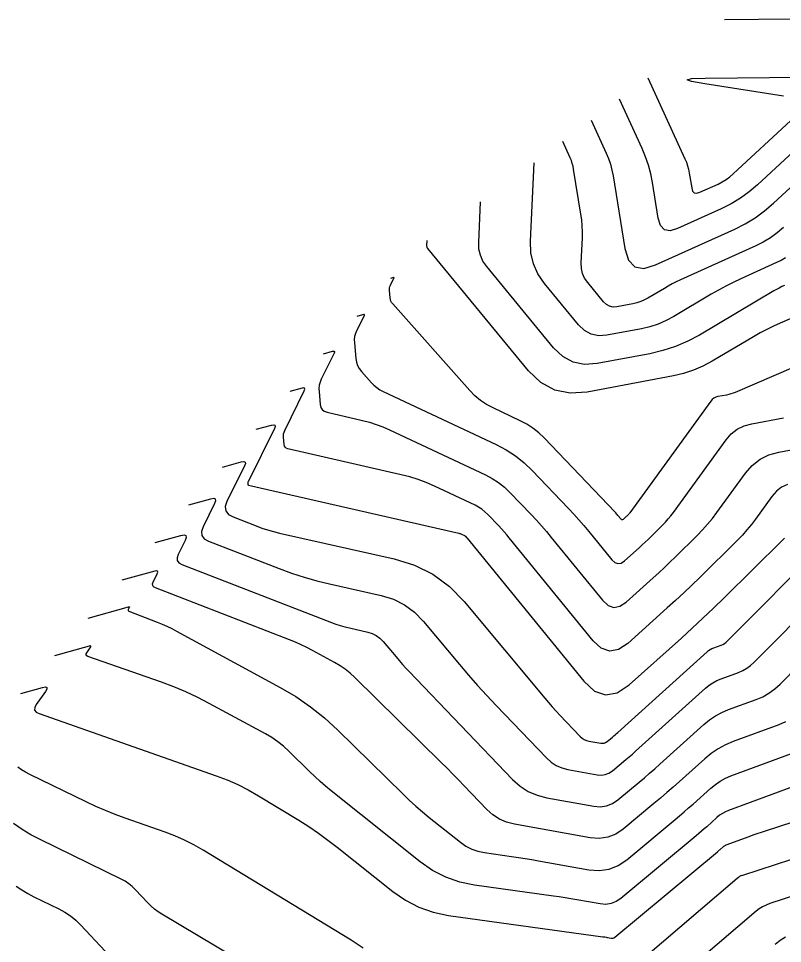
# Model space of a CAD drawing. Extents: x 1354696 to 1366163, y 660729 to 670380.
# Drawn here: x 1360216.4 to 1360297, y 664269.6 to 664367.2 of the extents above; entities that cross this region are included whole.
import ezdxf

# ---------------------------------------------------------------- set-up
doc = ezdxf.new("R2010")
doc.units = 0
doc.layers.add('R_Contours', color=7, linetype='Continuous')

msp = doc.modelspace()

# ---------------------------------------------------------------- linework, layer by layer
at = {"layer": 'R_Contours'}
for points in [[(1360290.898, 664367.13), (1360301.66, 664367.22)], [(1360282.778, 664360.954), (1360286.7, 664352.422), (1360286.854, 664352.055), (1360286.982, 664351.68), (1360287.085, 664351.298), (1360287.162, 664350.908), (1360287.419, 664349.331), (1360287.521, 664349.007), (1360287.697, 664348.822), (1360287.948, 664348.778), (1360288.275, 664348.873), (1360290.205, 664349.748), (1360290.638, 664349.965), (1360291.048, 664350.215), (1360291.437, 664350.497), (1360291.805, 664350.812), (1360297.882, 664356.448)], [(1360297.095, 664359.021), (1360288.804, 664360.307), (1360287.389, 664360.565), (1360286.925, 664360.755), (1360287.412, 664360.875), (1360288.849, 664360.925), (1360299.042, 664361.011)], [(1360301.528, 664356.31), (1360294.364, 664349.666), (1360293.487, 664348.915), (1360292.558, 664348.242), (1360291.578, 664347.646), (1360290.546, 664347.127), (1360285.938, 664345.037), (1360285.159, 664344.81), (1360284.559, 664344.917), (1360284.138, 664345.358), (1360283.895, 664346.132), (1360283.282, 664349.895), (1360283.098, 664350.827), (1360282.853, 664351.739), (1360282.547, 664352.634), (1360282.179, 664353.509), (1360279.787, 664358.714)], [(1360276.795, 664356.474), (1360278.387, 664353.012), (1360278.632, 664352.428), (1360278.836, 664351.833), (1360278.999, 664351.224), (1360279.121, 664350.604), (1360280.371, 664342.932), (1360280.755, 664341.708), (1360281.421, 664341.012), (1360282.369, 664340.843), (1360283.601, 664341.202), (1360291.971, 664344.998), (1360293.073, 664345.552), (1360294.121, 664346.189), (1360295.113, 664346.908), (1360296.051, 664347.711), (1360300.519, 664351.855)], [(1360297.111, 664345.174), (1360296.436, 664344.597), (1360295.722, 664344.079), (1360294.968, 664343.621), (1360294.174, 664343.222), (1360286.23, 664339.619), (1360285.797, 664339.415), (1360285.37, 664339.2), (1360284.949, 664338.974), (1360284.534, 664338.735), (1360282.805, 664337.71), (1360282.428, 664337.508), (1360282.037, 664337.34), (1360281.633, 664337.208), (1360281.216, 664337.111), (1360279.522, 664336.791), (1360279.117, 664336.763), (1360278.75, 664336.838), (1360278.42, 664337.016), (1360278.127, 664337.297), (1360276.445, 664339.341), (1360276.123, 664339.809), (1360275.901, 664340.31), (1360275.779, 664340.845), (1360275.756, 664341.412), (1360275.878, 664344.054), (1360275.891, 664344.688), (1360275.871, 664345.32), (1360275.818, 664345.951), (1360275.732, 664346.579), (1360274.961, 664351.315), (1360274.9, 664351.624), (1360274.818, 664351.926), (1360274.717, 664352.222), (1360274.595, 664352.512), (1360273.803, 664354.235)], [(1360297.322, 664341.969), (1360296.862, 664341.689), (1360296.378, 664341.446), (1360292.589, 664339.728), (1360291.798, 664339.356), (1360291.018, 664338.963), (1360290.249, 664338.548), (1360289.49, 664338.113), (1360285.521, 664335.759), (1360284.712, 664335.325), (1360283.874, 664334.966), (1360283.008, 664334.683), (1360282.114, 664334.474), (1360278.48, 664333.789), (1360277.612, 664333.728), (1360276.824, 664333.889), (1360276.116, 664334.271), (1360275.488, 664334.874), (1360271.881, 664339.257), (1360271.19, 664340.261), (1360270.714, 664341.336), (1360270.451, 664342.482), (1360270.402, 664343.699), (1360270.784, 664351.976)], [(1360297.21, 664339.048), (1360296.924, 664338.914), (1360296.642, 664338.771), (1360296.363, 664338.621), (1360296.089, 664338.464), (1360288.237, 664333.808), (1360286.996, 664333.143), (1360285.711, 664332.592), (1360284.383, 664332.157), (1360283.011, 664331.837), (1360277.438, 664330.786), (1360276.106, 664330.693), (1360274.897, 664330.94), (1360273.812, 664331.525), (1360272.849, 664332.45), (1360265.784, 664341.034), (1360265.389, 664341.609), (1360265.116, 664342.225), (1360264.965, 664342.881), (1360264.937, 664343.578), (1360265.136, 664347.883)], [(1360299.683, 664336.315), (1360296.766, 664335.064), (1360296.042, 664334.74), (1360295.331, 664334.393), (1360294.631, 664334.023), (1360293.942, 664333.63), (1360289.576, 664331.041), (1360288.603, 664330.52), (1360287.597, 664330.088), (1360286.557, 664329.748), (1360285.482, 664329.497), (1360276.396, 664327.784), (1360274.601, 664327.658), (1360272.971, 664327.991), (1360271.508, 664328.78), (1360270.21, 664330.027), (1360259.567, 664342.958), (1360259.519, 664343.028), (1360259.486, 664343.103), (1360259.467, 664343.182), (1360259.464, 664343.267), (1360259.488, 664343.79)], [(1360302.215, 664332.123), (1360292.005, 664327.746), (1360291.786, 664327.659), (1360291.563, 664327.585), (1360291.337, 664327.523), (1360291.107, 664327.474), (1360290.178, 664327.301), (1360289.958, 664327.239), (1360289.761, 664327.141), (1360289.587, 664327.005), (1360289.437, 664326.832), (1360280.892, 664315.053), (1360280.856, 664315.004), (1360280.817, 664314.958), (1360280.777, 664314.913), (1360280.734, 664314.869), (1360280.562, 664314.698), (1360280.518, 664314.656), (1360280.474, 664314.614), (1360280.43, 664314.573), (1360280.385, 664314.532), (1360280.17, 664314.339), (1360280.12, 664314.305), (1360280.072, 664314.297), (1360280.026, 664314.313), (1360279.981, 664314.353), (1360279.64, 664314.772), (1360279.568, 664314.859), (1360279.494, 664314.944), (1360279.419, 664315.028), (1360279.341, 664315.11), (1360271.844, 664322.947), (1360271.277, 664323.489), (1360270.668, 664323.971), (1360270.017, 664324.395), (1360269.324, 664324.761), (1360266.467, 664326.106), (1360265.777, 664326.474), (1360265.134, 664326.906), (1360264.538, 664327.4), (1360263.989, 664327.958), (1360255.862, 664337.085), (1360255.755, 664337.226), (1360255.674, 664337.378), (1360255.618, 664337.541), (1360255.589, 664337.716), (1360255.519, 664338.491), (1360255.516, 664338.642), (1360255.532, 664338.789), (1360255.57, 664338.933), (1360255.627, 664339.072), (1360255.99, 664339.808), (1360256.003, 664339.845), (1360255.999, 664339.868), (1360255.977, 664339.877), (1360255.938, 664339.871), (1360255.649, 664339.791)], [(1360252.101, 664335.806), (1360252.724, 664335.979), (1360252.809, 664335.993), (1360252.856, 664335.974), (1360252.866, 664335.925), (1360252.837, 664335.844), (1360252.053, 664334.254), (1360251.929, 664333.953), (1360251.848, 664333.643), (1360251.812, 664333.325), (1360251.82, 664332.999), (1360251.971, 664331.324), (1360252.034, 664330.947), (1360252.153, 664330.594), (1360252.329, 664330.266), (1360252.561, 664329.961), (1360253.616, 664328.777), (1360253.89, 664328.498), (1360254.188, 664328.25), (1360254.51, 664328.035), (1360254.855, 664327.851), (1360266.78, 664322.235), (1360267.828, 664321.682), (1360268.812, 664321.041), (1360269.733, 664320.311), (1360270.59, 664319.493), (1360274.429, 664315.48), (1360274.98, 664314.893), (1360275.518, 664314.295), (1360276.044, 664313.687), (1360276.559, 664313.068), (1360278.993, 664310.08), (1360279.308, 664309.79), (1360279.637, 664309.676), (1360279.979, 664309.737), (1360280.336, 664309.975), (1360281.87, 664311.353), (1360282.191, 664311.645), (1360282.508, 664311.94), (1360282.821, 664312.238), (1360283.131, 664312.541), (1360284.364, 664313.759), (1360284.665, 664314.069), (1360284.953, 664314.391), (1360285.228, 664314.724), (1360285.489, 664315.069), (1360291.054, 664322.741), (1360291.6, 664323.368), (1360292.231, 664323.861), (1360292.947, 664324.22), (1360293.748, 664324.444), (1360297.122, 664325.072)], [(1360248.553, 664331.822), (1360249.511, 664332.088), (1360249.642, 664332.108), (1360249.714, 664332.08), (1360249.728, 664332.004), (1360249.684, 664331.88), (1360248.331, 664329.135), (1360248.203, 664328.824), (1360248.12, 664328.505), (1360248.082, 664328.177), (1360248.09, 664327.841), (1360248.213, 664326.479), (1360248.281, 664326.172), (1360248.426, 664325.931), (1360248.645, 664325.755), (1360248.941, 664325.646), (1360252.69, 664324.789), (1360253.419, 664324.602), (1360254.135, 664324.376), (1360254.838, 664324.112), (1360255.528, 664323.81), (1360265.668, 664319.035), (1360266.376, 664318.661), (1360267.041, 664318.228), (1360267.663, 664317.735), (1360268.242, 664317.182), (1360270.472, 664314.851), (1360271.023, 664314.263), (1360271.563, 664313.664), (1360272.09, 664313.055), (1360272.605, 664312.435), (1360278.004, 664305.807), (1360278.59, 664305.267), (1360279.202, 664305.055), (1360279.839, 664305.17), (1360280.502, 664305.612), (1360283.356, 664308.175), (1360283.952, 664308.716), (1360284.541, 664309.265), (1360285.124, 664309.821), (1360285.701, 664310.384), (1360287.993, 664312.648), (1360288.554, 664313.225), (1360289.089, 664313.824), (1360289.6, 664314.444), (1360290.085, 664315.085), (1360293.091, 664319.229), (1360293.805, 664320.049), (1360294.63, 664320.693), (1360295.567, 664321.162), (1360296.614, 664321.455), (1360304.93, 664323.003)], [(1360297.515, 664318.037), (1360296.901, 664317.729), (1360296.36, 664317.307), (1360295.891, 664316.768), (1360294.163, 664314.385), (1360293.719, 664313.8), (1360293.253, 664313.233), (1360292.763, 664312.686), (1360292.251, 664312.159), (1360288.27, 664308.226), (1360287.427, 664307.403), (1360286.575, 664306.591), (1360285.713, 664305.788), (1360284.841, 664304.996), (1360280.668, 664301.249), (1360279.699, 664300.602), (1360278.767, 664300.434), (1360277.873, 664300.744), (1360277.016, 664301.534), (1360268.161, 664312.405), (1360267.893, 664312.727), (1360267.619, 664313.044), (1360267.338, 664313.355), (1360267.052, 664313.66), (1360265.893, 664314.872), (1360265.592, 664315.159), (1360265.269, 664315.415), (1360264.924, 664315.64), (1360264.556, 664315.834), (1360260.261, 664317.857), (1360259.411, 664318.229), (1360258.545, 664318.555), (1360257.662, 664318.833), (1360256.762, 664319.064), (1360244.801, 664321.798), (1360244.638, 664321.858), (1360244.516, 664321.955), (1360244.437, 664322.088), (1360244.399, 664322.257), (1360244.331, 664323.009), (1360244.327, 664323.194), (1360244.348, 664323.375), (1360244.393, 664323.551), (1360244.464, 664323.723), (1360246.531, 664327.915), (1360246.59, 664328.083), (1360246.571, 664328.186), (1360246.474, 664328.224), (1360246.298, 664328.197), (1360245.005, 664327.838)], [(1360241.456, 664323.853), (1360243.084, 664324.306), (1360243.306, 664324.34), (1360243.429, 664324.292), (1360243.453, 664324.163), (1360243.378, 664323.951), (1360240.597, 664318.311), (1360240.584, 664318.278), (1360240.576, 664318.245), (1360240.572, 664318.211), (1360240.573, 664318.177), (1360240.585, 664318.036), (1360240.592, 664318.004), (1360240.607, 664317.979), (1360240.63, 664317.961), (1360240.661, 664317.949), (1360262.856, 664312.878), (1360262.923, 664312.86), (1360262.99, 664312.839), (1360263.055, 664312.815), (1360263.12, 664312.786), (1360263.444, 664312.634), (1360263.471, 664312.619), (1360263.498, 664312.602), (1360263.522, 664312.583), (1360263.545, 664312.561), (1360263.632, 664312.47), (1360263.654, 664312.447), (1360263.675, 664312.423), (1360263.696, 664312.399), (1360263.716, 664312.375), (1360276.027, 664297.261), (1360277.155, 664296.221), (1360278.332, 664295.813), (1360279.559, 664296.034), (1360280.834, 664296.886), (1360286.327, 664301.818), (1360287.474, 664302.86), (1360288.609, 664303.916), (1360289.73, 664304.986), (1360290.84, 664306.069), (1360296.959, 664312.115), (1360297.203, 664312.366)], [(1360237.908, 664319.869), (1360239.871, 664320.414), (1360240.138, 664320.456), (1360240.286, 664320.398), (1360240.315, 664320.242), (1360240.225, 664319.987), (1360238.375, 664316.235), (1360238.199, 664315.695), (1360238.247, 664315.242), (1360238.518, 664314.876), (1360239.013, 664314.597), (1360241.439, 664313.656), (1360242.05, 664313.432), (1360242.667, 664313.232), (1360243.291, 664313.054), (1360243.922, 664312.9), (1360256.022, 664310.182), (1360258.155, 664309.525), (1360260.096, 664308.554), (1360261.845, 664307.27), (1360263.403, 664305.672), (1360271.903, 664295.471), (1360272.295, 664295.01), (1360272.694, 664294.555), (1360273.101, 664294.108), (1360273.515, 664293.667), (1360275.646, 664291.443), (1360275.847, 664291.263), (1360276.067, 664291.121), (1360276.308, 664291.016), (1360276.569, 664290.948), (1360277.831, 664290.721), (1360278.008, 664290.707), (1360278.176, 664290.731), (1360278.334, 664290.793), (1360278.482, 664290.893), (1360279.054, 664291.368), (1360279.196, 664291.488), (1360279.337, 664291.609), (1360279.477, 664291.731), (1360279.616, 664291.855), (1360289.046, 664300.359), (1360289.206, 664300.49), (1360289.375, 664300.604), (1360289.555, 664300.701), (1360289.746, 664300.782), (1360290.527, 664301.069), (1360290.716, 664301.15), (1360290.893, 664301.25), (1360291.058, 664301.37), (1360291.211, 664301.508), (1360301.215, 664311.589)], [(1360234.36, 664315.884), (1360236.657, 664316.523), (1360236.97, 664316.571), (1360237.144, 664316.504), (1360237.178, 664316.321), (1360237.072, 664316.023), (1360235.849, 664313.542), (1360235.688, 664313.049), (1360235.732, 664312.636), (1360235.979, 664312.302), (1360236.431, 664312.048), (1360243.891, 664309.153), (1360245.196, 664308.675), (1360246.516, 664308.246), (1360247.852, 664307.866), (1360249.202, 664307.537), (1360254.633, 664306.317), (1360255.933, 664305.916), (1360257.116, 664305.325), (1360258.182, 664304.542), (1360259.131, 664303.568), (1360262.925, 664299.016), (1360263.863, 664297.909), (1360264.821, 664296.819), (1360265.797, 664295.745), (1360266.792, 664294.689), (1360272.081, 664289.168), (1360272.574, 664288.725), (1360273.117, 664288.374), (1360273.71, 664288.116), (1360274.352, 664287.95), (1360277.452, 664287.393), (1360277.89, 664287.358), (1360278.303, 664287.417), (1360278.691, 664287.57), (1360279.055, 664287.815), (1360280.461, 664288.984), (1360280.81, 664289.278), (1360281.157, 664289.575), (1360281.501, 664289.876), (1360281.842, 664290.181), (1360288.881, 664296.528), (1360289.256, 664296.836), (1360289.656, 664297.105), (1360290.08, 664297.333), (1360290.528, 664297.522), (1360292.368, 664298.199), (1360292.813, 664298.39), (1360293.23, 664298.626), (1360293.618, 664298.907), (1360293.978, 664299.232), (1360301.011, 664306.32)], [(1360230.812, 664311.9), (1360233.518, 664312.652), (1360233.847, 664312.703), (1360234.028, 664312.633), (1360234.064, 664312.441), (1360233.953, 664312.128), (1360233.216, 664310.633), (1360233.103, 664310.287), (1360233.134, 664309.997), (1360233.308, 664309.763), (1360233.624, 664309.585), (1360249.388, 664303.469), (1360249.857, 664303.297), (1360250.331, 664303.143), (1360250.81, 664303.007), (1360251.295, 664302.889), (1360253.245, 664302.451), (1360253.711, 664302.307), (1360254.136, 664302.095), (1360254.518, 664301.814), (1360254.859, 664301.464), (1360256.221, 664299.83), (1360256.558, 664299.432), (1360256.902, 664299.041), (1360257.252, 664298.656), (1360257.609, 664298.277), (1360268.516, 664286.893), (1360269.302, 664286.187), (1360270.167, 664285.628), (1360271.111, 664285.217), (1360272.134, 664284.952), (1360277.074, 664284.064), (1360277.771, 664284.009), (1360278.429, 664284.104), (1360279.048, 664284.346), (1360279.627, 664284.737), (1360281.867, 664286.6), (1360282.425, 664287.068), (1360282.977, 664287.542), (1360283.525, 664288.021), (1360284.069, 664288.506), (1360288.715, 664292.696), (1360289.307, 664293.182), (1360289.937, 664293.605), (1360290.605, 664293.965), (1360291.311, 664294.263), (1360294.209, 664295.328), (1360294.911, 664295.63), (1360295.567, 664296.002), (1360296.179, 664296.444), (1360296.745, 664296.957), (1360300.808, 664301.051)], [(1360297.308, 664292.963), (1360296.632, 664292.672), (1360291.791, 664290.893), (1360290.975, 664290.548), (1360290.203, 664290.132), (1360289.474, 664289.642), (1360288.789, 664289.081), (1360286.137, 664286.689), (1360285.471, 664286.094), (1360284.799, 664285.507), (1360284.121, 664284.926), (1360283.438, 664284.351), (1360280.2, 664281.66), (1360279.405, 664281.123), (1360278.556, 664280.79), (1360277.653, 664280.661), (1360276.696, 664280.735), (1360268.702, 664282.173), (1360267.883, 664282.385), (1360267.127, 664282.714), (1360266.434, 664283.162), (1360265.804, 664283.727), (1360263.412, 664286.224), (1360262.811, 664286.846), (1360262.206, 664287.464), (1360261.597, 664288.077), (1360260.983, 664288.685), (1360251.852, 664297.671), (1360251.365, 664298.119), (1360250.849, 664298.53), (1360250.306, 664298.903), (1360249.736, 664299.239), (1360247.398, 664300.508), (1360246.809, 664300.816), (1360246.211, 664301.105), (1360245.605, 664301.374), (1360244.989, 664301.624), (1360230.818, 664307.122), (1360230.636, 664307.224), (1360230.536, 664307.359), (1360230.519, 664307.526), (1360230.583, 664307.725), (1360231.007, 664308.585), (1360231.071, 664308.765), (1360231.051, 664308.875), (1360230.946, 664308.916), (1360230.757, 664308.887), (1360227.263, 664307.916)], [(1360223.715, 664303.931), (1360227.996, 664305.121), (1360228.046, 664305.129), (1360228.073, 664305.118), (1360228.079, 664305.089), (1360228.062, 664305.042), (1360227.951, 664304.817), (1360227.934, 664304.764), (1360227.938, 664304.721), (1360227.965, 664304.685), (1360228.012, 664304.658), (1360231.012, 664303.495), (1360231.528, 664303.285), (1360232.037, 664303.059), (1360232.538, 664302.818), (1360233.031, 664302.56), (1360243.99, 664296.608), (1360245.632, 664295.641), (1360247.194, 664294.567), (1360248.677, 664293.386), (1360250.08, 664292.098), (1360256.924, 664285.362), (1360257.601, 664284.713), (1360258.295, 664284.082), (1360259.004, 664283.469), (1360259.73, 664282.874), (1360263.005, 664280.259), (1360263.587, 664279.854), (1360264.207, 664279.536), (1360264.864, 664279.305), (1360265.559, 664279.163), (1360268.413, 664278.768), (1360269.126, 664278.666), (1360269.838, 664278.557), (1360270.549, 664278.44), (1360271.259, 664278.316), (1360276.574, 664277.361), (1360277.666, 664277.275), (1360278.696, 664277.422), (1360279.665, 664277.802), (1360280.572, 664278.415), (1360285.668, 664282.652), (1360286.149, 664283.056), (1360286.626, 664283.465), (1360287.099, 664283.879), (1360287.568, 664284.297), (1360289.435, 664285.981), (1360289.917, 664286.376), (1360290.43, 664286.721), (1360290.974, 664287.014), (1360291.548, 664287.256), (1360299.685, 664290.248)], [(1360302.739, 664287.823), (1360291.305, 664283.62), (1360290.973, 664283.48), (1360290.657, 664283.31), (1360290.36, 664283.11), (1360290.081, 664282.881), (1360288.999, 664281.905), (1360288.727, 664281.663), (1360288.453, 664281.423), (1360288.177, 664281.186), (1360287.898, 664280.952), (1360279.935, 664274.331), (1360279.438, 664273.996), (1360278.907, 664273.788), (1360278.342, 664273.707), (1360277.744, 664273.754), (1360275.284, 664274.196), (1360274.669, 664274.303), (1360274.052, 664274.405), (1360273.435, 664274.499), (1360272.817, 664274.588), (1360264.485, 664275.739), (1360262.933, 664276.058), (1360261.464, 664276.572), (1360260.079, 664277.283), (1360258.779, 664278.189), (1360249.38, 664285.693), (1360248.786, 664286.179), (1360248.206, 664286.681), (1360247.639, 664287.197), (1360247.085, 664287.728), (1360244.896, 664289.882), (1360244.333, 664290.399), (1360243.738, 664290.873), (1360243.111, 664291.304), (1360242.452, 664291.692), (1360236.51, 664294.919), (1360235.283, 664295.554), (1360234.034, 664296.139), (1360232.763, 664296.672), (1360231.469, 664297.156), (1360223.694, 664299.887), (1360223.571, 664299.951), (1360223.511, 664300.034), (1360223.513, 664300.137), (1360223.576, 664300.259), (1360223.953, 664300.787), (1360224.016, 664300.897), (1360224.016, 664300.964), (1360223.954, 664300.986), (1360223.829, 664300.965), (1360220.167, 664299.947)], [(1360216.619, 664295.963), (1360218.918, 664296.602), (1360219.224, 664296.654), (1360219.377, 664296.599), (1360219.376, 664296.437), (1360219.222, 664296.167), (1360218.241, 664294.792), (1360218.08, 664294.48), (1360218.076, 664294.218), (1360218.23, 664294.006), (1360218.541, 664293.844), (1360237.218, 664287.284), (1360238.378, 664286.843), (1360239.511, 664286.343), (1360240.616, 664285.784), (1360241.693, 664285.167), (1360245.948, 664282.583), (1360247, 664281.92), (1360248.029, 664281.225), (1360249.036, 664280.498), (1360250.02, 664279.738), (1360255.864, 664275.073), (1360257.205, 664274.138), (1360258.633, 664273.405), (1360260.149, 664272.874), (1360261.751, 664272.545), (1360278.051, 664270.293), (1360278.16, 664270.277), (1360278.268, 664270.261), (1360278.376, 664270.243), (1360278.484, 664270.224), (1360278.914, 664270.147), (1360279.019, 664270.138), (1360279.118, 664270.153), (1360279.211, 664270.189), (1360279.298, 664270.248), (1360290.128, 664279.252), (1360290.204, 664279.316), (1360290.28, 664279.381), (1360290.355, 664279.447), (1360290.43, 664279.514), (1360290.727, 664279.781), (1360290.803, 664279.844), (1360290.885, 664279.899), (1360290.971, 664279.946), (1360291.063, 664279.984), (1360293.474, 664280.87), (1360293.908, 664281.028), (1360294.343, 664281.181), (1360294.78, 664281.33), (1360295.218, 664281.475), (1360302.461, 664283.835)], [(1360252.743, 664269.086), (1360251.478, 664269.929), (1360235.845, 664279.426), (1360234.879, 664279.978), (1360233.889, 664280.479), (1360232.875, 664280.927), (1360231.835, 664281.322), (1360227.627, 664282.8), (1360226.582, 664283.185), (1360225.549, 664283.599), (1360224.528, 664284.043), (1360223.52, 664284.518), (1360217.56, 664287.428), (1360217.126, 664287.655), (1360216.707, 664287.906), (1360216.303, 664288.18)], [(1360239.151, 664268.102), (1360231.505, 664272.662), (1360231.104, 664272.92), (1360230.725, 664273.204), (1360230.366, 664273.514), (1360230.029, 664273.851), (1360228.721, 664275.248), (1360228.381, 664275.579), (1360228.016, 664275.876), (1360227.624, 664276.139), (1360227.207, 664276.366), (1360218.652, 664280.543), (1360217.681, 664281.052), (1360216.743, 664281.613), (1360215.839, 664282.226)], [(1360304.859, 664280.697), (1360292.771, 664276.758), (1360292.621, 664276.702), (1360292.48, 664276.631), (1360292.346, 664276.547), (1360292.22, 664276.449), (1360282.286, 664267.963)], [(1360307.645, 664277.686), (1360295.664, 664273.782), (1360295.275, 664273.634), (1360294.906, 664273.451), (1360294.556, 664273.231), (1360294.227, 664272.976), (1360286.251, 664266.162)], [(1360216.118, 664275.636), (1360216.72, 664275.227), (1360217.345, 664274.853), (1360217.993, 664274.514), (1360220.626, 664273.228), (1360221.265, 664272.88), (1360221.864, 664272.479), (1360222.424, 664272.024), (1360222.944, 664271.516), (1360228.085, 664266.025)], [(1360296.235, 664269.503), (1360296.767, 664269.916), (1360297.332, 664270.27)]]:
    msp.add_lwpolyline(points, dxfattribs=at)

doc.saveas('drawing.dxf')
